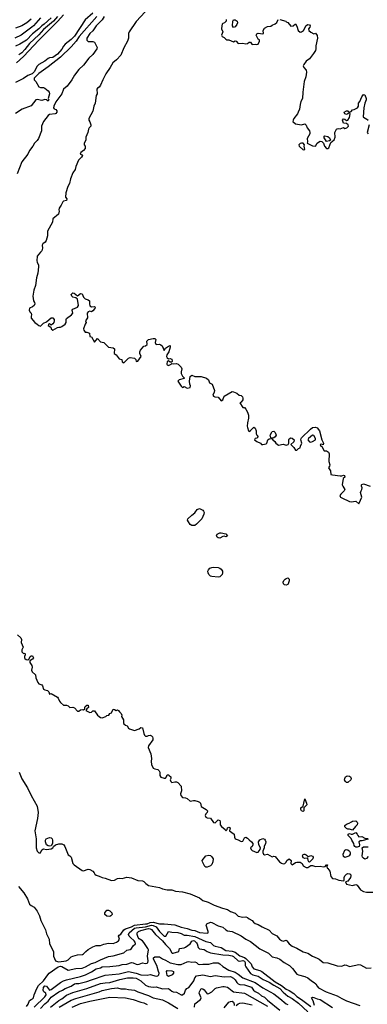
# Model space of a CAD drawing. Header units: metres. Extents: x -46681 to -43747, y -240911 to -237677.
# Tile 293 of 656: x -45190 to -45078, y -239735 to -239416. Entities that reach past the tile are written whole.
import ezdxf

# ---------------------------------------------------------------- set-up
doc = ezdxf.new("R2010")
doc.units = ezdxf.units.M
doc.layers.add('CONTOUR_INDEX', color=1, linetype='Continuous')
doc.layers.add('CONTOUR_INTER', color=3, linetype='Continuous')

msp = doc.modelspace()

# ---------------------------------------------------------------- linework, layer by layer
at = {"layer": 'CONTOUR_INDEX'}
for points, elevation in [([(-45176.1, -239414.45), (-45177.93, -239416.52), (-45184.1, -239422.66), (-45189.1, -239427.93), (-45191.35, -239430.02)], 70), ([(-45123.47, -239416.02), (-45123.47, -239416.52), (-45124, -239417.02), (-45124.6, -239417.29), (-45124.78, -239417.52), (-45124.89, -239418.02), (-45124.99, -239419.02), (-45124.58, -239420.02), (-45125.05, -239421.02), (-45124.79, -239421.52), (-45124.1, -239421.77), (-45123.6, -239422.38), (-45123.29, -239422.52), (-45122.6, -239422.54), (-45121.1, -239423.18), (-45120.6, -239422.93), (-45120.25, -239423.02), (-45119.6, -239423.71), (-45118.1, -239423.66), (-45117.1, -239423.81), (-45116.6, -239423.7), (-45116.1, -239423.3), (-45115.6, -239423.34), (-45115.25, -239424.02), (-45115.1, -239424.11), (-45114.1, -239423.94), (-45113.6, -239424.11), (-45113.1, -239423.95), (-45112.67, -239423.02), (-45112.73, -239422.52), (-45113.1, -239422.4), (-45113.85, -239421.02), (-45113.6, -239420.62), (-45113.1, -239420.43), (-45111.6, -239420.64), (-45111.44, -239420.52), (-45111.49, -239419.52), (-45111.1, -239418.84), (-45110.1, -239418.24), (-45109.1, -239418.18), (-45108.6, -239417.79), (-45107.6, -239417.34), (-45107.1, -239416.97), (-45106.66, -239416.02)], 65), ([(-45121.38, -239416.52), (-45121.1, -239416.08), (-45120.6, -239416.08), (-45119.92, -239416.52), (-45119.88, -239417.02), (-45120.1, -239417.63), (-45120.6, -239418.4), (-45121.1, -239418.55), (-45121.41, -239418.02), (-45121.38, -239416.52)], 65), ([(-45106.1, -239415.96), (-45104.2, -239416.52), (-45104.1, -239416.72), (-45103.6, -239417.01), (-45102.6, -239418.16), (-45101.84, -239418.02), (-45101.1, -239417.37), (-45100.6, -239418.18), (-45100.25, -239419.52), (-45099.6, -239420.1), (-45099.1, -239420.01), (-45098.49, -239419.52), (-45097.6, -239417.88), (-45097.1, -239417.6), (-45096.6, -239417.75), (-45096.34, -239418.02), (-45096.44, -239418.52), (-45096.83, -239419.02), (-45096.74, -239419.52), (-45096.1, -239420.06), (-45095.1, -239420.62), (-45094.6, -239420.37), (-45094.1, -239421.17), (-45093.92, -239422.02), (-45094.51, -239424.52), (-45094.46, -239425.52), (-45094.61, -239426.02), (-45095.24, -239427.02), (-45096.6, -239428.69), (-45097.67, -239429.52), (-45098.43, -239430.52), (-45098.55, -239431.02), (-45098.42, -239431.52), (-45097.6, -239432.4), (-45097.5, -239433.02), (-45097.73, -239434.52), (-45098.29, -239436.02), (-45098.68, -239439.52), (-45098.77, -239441.52), (-45099.35, -239442.52), (-45099.62, -239443.52), (-45099.74, -239445.02), (-45100.17, -239446.02), (-45100.41, -239446.52), (-45101.63, -239448.02), (-45101.85, -239448.52), (-45101.89, -239449.02), (-45101.1, -239449.74), (-45099.1, -239450.12), (-45098.1, -239449.79), (-45097.6, -239450.21), (-45097.27, -239451.02), (-45096.55, -239452.02), (-45096.39, -239452.52), (-45096.45, -239453.02), (-45097.25, -239454.52), (-45097.23, -239455.52), (-45097.35, -239456.02), (-45095.6, -239456.88), (-45094.6, -239456.94), (-45094.05, -239456.02), (-45093.6, -239455.64), (-45093.1, -239455.34), (-45092.6, -239455.43), (-45091.97, -239456.02), (-45091.65, -239457.02), (-45091.1, -239457.7), (-45090.6, -239457.75), (-45090.3, -239457.52), (-45089.6, -239455.82), (-45088.6, -239454.87), (-45088.25, -239454.02), (-45088.39, -239452.52), (-45087.79, -239451.52), (-45087.6, -239451.32), (-45087.1, -239451.22), (-45086.6, -239451.31), (-45085.6, -239450.94), (-45085.1, -239451.21), (-45084.51, -239451.02), (-45083.9, -239450.52), (-45084.06, -239450.02), (-45084.6, -239449.62), (-45085.6, -239449.48), (-45085.85, -239448.52), (-45085.6, -239448.13), (-45085.1, -239448.2), (-45084.6, -239448.62), (-45084.1, -239448.61), (-45083.6, -239447.7), (-45083.41, -239446.52), (-45083.6, -239446.05), (-45084.1, -239446.47), (-45084.6, -239446.68), (-45085.1, -239446.54), (-45085.38, -239446.02), (-45084.6, -239445.51), (-45084.1, -239445.56), (-45083.6, -239446), (-45083.1, -239445.8), (-45082.6, -239445.24), (-45082.1, -239445.11), (-45081.05, -239444.52), (-45080.68, -239444.02), (-45080.68, -239443.02), (-45080.29, -239442.52), (-45079.64, -239441.02), (-45079.1, -239440.28), (-45078.6, -239440.33), (-45078.18, -239441.52), (-45078.2, -239442.02), (-45078.63, -239443.02), (-45079.02, -239444.52), (-45079.18, -239447.52), (-45078.47, -239448.02), (-45078.1, -239448.13), (-45077.61, -239448.52)], 65), ([(-45077.24, -239450.02), (-45077.94, -239452.52), (-45077.6, -239452.93)], 65), ([(-45091.96, -239454.02), (-45091.6, -239453.59), (-45090.6, -239453.87), (-45090.1, -239454.28), (-45089.74, -239455.02), (-45090.1, -239455.24), (-45091.1, -239455.47), (-45091.96, -239454.02)], 65), ([(-45099.1, -239455.97), (-45099.6, -239456.09), (-45100.01, -239456.52), (-45099.89, -239457.02), (-45098.6, -239458.15), (-45098.1, -239458.02), (-45098.23, -239457.02), (-45098.12, -239456.52), (-45098.57, -239456.02), (-45099.1, -239455.97)], 65), ([(-45188.1, -239735.36), (-45187.54, -239734.52), (-45187.1, -239733.38), (-45186.6, -239733.02), (-45186.1, -239732.84), (-45185.81, -239732.52), (-45185.57, -239731.52), (-45184.73, -239729.52), (-45184.16, -239728.52), (-45182.54, -239727.02), (-45181.17, -239725.02), (-45180.7, -239724.52), (-45177.88, -239722.52), (-45177.1, -239722.26), (-45176.6, -239722.34), (-45174.6, -239723.53), (-45172.1, -239722.97), (-45170.1, -239722.92), (-45169.04, -239722.52), (-45167.1, -239721.36), (-45165.83, -239721.02), (-45164.1, -239720.16), (-45161.6, -239719.17), (-45160.1, -239718.92), (-45156.6, -239717.92), (-45155.6, -239717.04), (-45154.6, -239716.87), (-45154.1, -239716.49), (-45153.6, -239715.69), (-45152.86, -239715.02), (-45152.94, -239714.52), (-45153.22, -239714.02), (-45154.49, -239713.02), (-45154.88, -239712.52), (-45155.04, -239712.02), (-45154.87, -239711.52), (-45153.1, -239710.01), (-45152.6, -239709.82), (-45149.6, -239709.51), (-45147.6, -239709.01), (-45147.1, -239709.06), (-45146.19, -239709.52), (-45145.1, -239711.01), (-45143.6, -239712.51), (-45143.03, -239712.52), (-45142.1, -239711.02), (-45141.1, -239711.3), (-45139.1, -239711.37), (-45138.1, -239711.69), (-45137.1, -239712.2), (-45136.1, -239712.21), (-45133.6, -239712.65), (-45130.1, -239714.32), (-45128.6, -239714.62), (-45127.6, -239715.52), (-45127.1, -239715.77), (-45125.1, -239716.27), (-45123.6, -239717.14), (-45121.6, -239717.44), (-45120.6, -239717.76), (-45119.1, -239718.89), (-45117.6, -239719.43), (-45117.1, -239719.73), (-45115.37, -239721.52), (-45115.07, -239722.52), (-45114.6, -239723.12), (-45112.6, -239723.71), (-45112.01, -239724.02), (-45107.6, -239727.34), (-45105.6, -239728.54), (-45104.1, -239729.71), (-45103.1, -239730.18), (-45101.6, -239731.14), (-45100.6, -239732.09), (-45099.1, -239733), (-45096.1, -239735.28)], 70), ([(-45173.32, -239735.52), (-45170.6, -239734.34), (-45167.6, -239733.54), (-45161.1, -239732.26), (-45156.1, -239732.52), (-45153.58, -239733.02), (-45151.1, -239733.89), (-45150.1, -239734.12), (-45149.1, -239734.68)], 75), ([(-45124.1, -239735.71), (-45122.6, -239733.94), (-45122.1, -239733.64), (-45121.6, -239733.57), (-45121.1, -239733.91), (-45120.93, -239734.52), (-45120.94, -239735.02)], 75), ([(-45120.31, -239735.02), (-45119.6, -239734.47), (-45119.1, -239734.23), (-45118.1, -239734.14), (-45115.1, -239734.78)], 75), ([(-45094.93, -239735.02), (-45095.38, -239733.52), (-45095.87, -239732.52), (-45095.6, -239732.31), (-45095.1, -239732.37), (-45094.1, -239732.79), (-45093.08, -239733.02), (-45089.1, -239735.65)], 70)]:
    msp.add_lwpolyline(points, dxfattribs=dict(at, elevation=elevation))
at = {"layer": 'CONTOUR_INTER'}
for points, elevation in [([(-45183.6, -239415.43), (-45185.8, -239418.02), (-45186.38, -239418.52), (-45189.77, -239421.02), (-45191.85, -239422.02)], 73), ([(-45166.6, -239413.98), (-45169.1, -239416.08), (-45172.6, -239421.36), (-45173.6, -239422.42), (-45175.6, -239423.98), (-45176.1, -239424.58), (-45176.6, -239425.58), (-45178.1, -239427.23), (-45179.6, -239428.23), (-45180.6, -239428.43), (-45181.1, -239428.66), (-45182.1, -239429.52), (-45184.1, -239430.6), (-45184.6, -239431.14), (-45185.6, -239432.94), (-45186.25, -239433.52), (-45187.6, -239434.12), (-45189.1, -239435.08), (-45191.6, -239436.35)], 69), ([(-45165.29, -239415.02), (-45171.01, -239421.52), (-45172.05, -239423.02), (-45173.6, -239424.86), (-45177.1, -239428.16), (-45181.1, -239431.33), (-45184.1, -239433.44), (-45185.63, -239435.02), (-45185.61, -239435.52), (-45185.1, -239436.05), (-45184.1, -239437.75), (-45183.6, -239438.04), (-45182.6, -239438.01), (-45182.1, -239438.16), (-45181.07, -239439.02), (-45180.73, -239439.52), (-45180.67, -239440.02), (-45181.06, -239441.52), (-45180.9, -239442.02), (-45181.1, -239442.39), (-45181.6, -239441.95), (-45182.1, -239441.92), (-45183.1, -239442.16), (-45184.6, -239441.85), (-45185.1, -239441.96), (-45186.6, -239443.9), (-45189.5, -239445.02), (-45191.6, -239446.42)], 68), ([(-45180.1, -239415.45), (-45182.41, -239417.52), (-45183.17, -239418.02), (-45184.1, -239419.04), (-45186.1, -239420.59), (-45188.1, -239422.69), (-45190.24, -239424.02), (-45191.6, -239424.67)], 72), ([(-45186.6, -239415.88), (-45187.92, -239417.02), (-45189.6, -239418.07), (-45191.6, -239418.75)], 74), ([(-45163.01, -239415.02), (-45163.6, -239416.07), (-45165.6, -239418.02), (-45166.6, -239419.67), (-45167.6, -239420.52), (-45168.58, -239422.02), (-45168.6, -239422.69), (-45168.1, -239423.07), (-45166.6, -239423.15), (-45166.1, -239423.36), (-45165.2, -239425.02), (-45165.3, -239425.52), (-45166.6, -239427.26), (-45167.88, -239428.52), (-45169.6, -239430.76), (-45171.1, -239432.13), (-45172.56, -239434.02), (-45173.41, -239435.52), (-45174.97, -239437.52), (-45176.15, -239438.52), (-45176.7, -239440.02), (-45178.6, -239442.58), (-45179.24, -239444.02), (-45179.34, -239444.52), (-45179.1, -239444.9), (-45178.6, -239445.16), (-45178.29, -239445.52), (-45178.3, -239446.02), (-45178.6, -239446.42), (-45178.83, -239446.52), (-45180.6, -239446.73), (-45181.1, -239447.02), (-45182.55, -239449.02), (-45183.27, -239450.52), (-45183.23, -239452.02), (-45184.25, -239454.52), (-45184.6, -239455.11), (-45185.46, -239456.02), (-45186.02, -239457.02), (-45187.1, -239458.38), (-45187.67, -239459.52), (-45189.56, -239462.02), (-45191.1, -239465.94)], 67), ([(-45178, -239415.02), (-45179.35, -239416.52), (-45182.6, -239419.27), (-45184.1, -239420.91), (-45187.1, -239423.79), (-45188.6, -239425.72), (-45189.6, -239426.73), (-45190.6, -239427.38)], 71), ([(-45149.7, -239413.52), (-45152.6, -239416.67), (-45154.91, -239420.02), (-45155.13, -239420.52), (-45155.12, -239422.02), (-45155.39, -239423.02), (-45156.6, -239425.12), (-45157.55, -239427.52), (-45158.96, -239429.02), (-45160.18, -239430.02), (-45161.02, -239431.52), (-45162.42, -239433.52), (-45163.44, -239435.52), (-45164.1, -239437.28), (-45164.6, -239437.9), (-45165.1, -239438.21), (-45165.31, -239438.52), (-45165.37, -239439.02), (-45165.19, -239439.52), (-45165.18, -239440.02), (-45165.6, -239440.54), (-45165.83, -239443.02), (-45166.27, -239444.02), (-45166.6, -239445.61), (-45167.93, -239448.02), (-45167.95, -239448.52), (-45167.6, -239449.05), (-45167.23, -239450.02), (-45167.32, -239450.52), (-45167.81, -239451.02), (-45168.08, -239451.52), (-45168.28, -239452.52), (-45168.86, -239454.02), (-45168.93, -239455.02), (-45169.38, -239456.02), (-45169.45, -239456.52), (-45169.09, -239457.02), (-45169.1, -239457.75), (-45169.6, -239458.33), (-45170.51, -239459.02), (-45170.69, -239459.52), (-45170.1, -239459.8), (-45169.98, -239460.02), (-45170.26, -239460.52), (-45171.24, -239461.52), (-45172.14, -239463.52), (-45172.36, -239464.52), (-45173.1, -239465.64), (-45173.87, -239467.52), (-45174.18, -239469.02), (-45174.74, -239470.02), (-45175.36, -239472.02), (-45175.49, -239473.52), (-45175.08, -239474.02), (-45175.13, -239474.52), (-45176.1, -239474.81), (-45176.37, -239475.02), (-45176.84, -239476.02), (-45177.53, -239477.02), (-45177.61, -239477.52), (-45177.49, -239478.02), (-45177.78, -239479.02), (-45179.54, -239480.52), (-45179.72, -239481.52), (-45181.3, -239484.52), (-45181.33, -239486.02), (-45181.69, -239487.52), (-45182.05, -239488.02), (-45182.75, -239488.52), (-45183.04, -239489.02), (-45182.92, -239490.02), (-45183.1, -239490.88), (-45183.6, -239491.27), (-45184.67, -239492.52), (-45184.76, -239494.02), (-45184.67, -239494.52), (-45184.22, -239495.52), (-45184.16, -239496.02), (-45184.44, -239498.02), (-45184.89, -239499.52), (-45185.15, -239502.02), (-45185.7, -239503.52), (-45186.02, -239505.52), (-45185.78, -239507.02), (-45185.5, -239507.52), (-45185.41, -239508.02), (-45185.6, -239508.53), (-45186.1, -239508.97), (-45187.1, -239509.41), (-45187.23, -239510.02), (-45187.02, -239510.52), (-45186.54, -239511.02), (-45186.42, -239511.52), (-45186.62, -239512.02), (-45186.6, -239512.62), (-45185.35, -239514.02), (-45184.6, -239514.53), (-45184.1, -239515.04), (-45183.6, -239515.15), (-45182.6, -239514.25), (-45181.6, -239513.85), (-45180.8, -239513.02), (-45180.1, -239512.55), (-45179.6, -239512.54), (-45179.17, -239513.02), (-45179.08, -239513.52), (-45179.28, -239514.02), (-45179.6, -239514.47), (-45180.1, -239514.83), (-45180.6, -239514.47), (-45180.96, -239514.52), (-45181.09, -239515.02), (-45180.25, -239515.52), (-45180.07, -239516.02), (-45179.6, -239516.45), (-45178.1, -239515.65), (-45177.6, -239515.52), (-45177.1, -239515.57), (-45176.6, -239515.35), (-45175.62, -239514.52), (-45175.3, -239514.02), (-45175.26, -239513.02), (-45175.1, -239512.73), (-45173.55, -239511.52), (-45173.14, -239511.02), (-45173.31, -239510.02), (-45173.1, -239509.65), (-45171.57, -239509.02), (-45171.3, -239508.52), (-45171.63, -239506.52), (-45172.1, -239506.03), (-45173.1, -239505.81), (-45173.42, -239505.52), (-45173.6, -239504.91), (-45173.1, -239504.43), (-45172.68, -239504.52), (-45171.6, -239505.4), (-45170.6, -239504.59), (-45170.1, -239504.76), (-45169.6, -239505.82), (-45169.1, -239506.35), (-45168.1, -239506.63), (-45167.67, -239507.02), (-45167.75, -239508.02), (-45167.6, -239508.66), (-45167.1, -239508.91), (-45166.1, -239508.83), (-45165.92, -239509.02), (-45165.96, -239509.52), (-45166.6, -239510.2), (-45167.1, -239510.56), (-45167.6, -239510.37), (-45168.1, -239510.55), (-45168.46, -239511.02), (-45168.37, -239512.52), (-45168.96, -239513.52), (-45168.8, -239514.02), (-45169.1, -239514.53), (-45169.62, -239516.02), (-45169.57, -239516.52), (-45169.1, -239517.17), (-45168.6, -239517.12), (-45167.73, -239517.52), (-45167.62, -239518.52), (-45167.1, -239518.66), (-45166.1, -239520.42), (-45165.1, -239519.15), (-45164.1, -239520.23), (-45163.1, -239520.49), (-45161.6, -239521.99), (-45160.1, -239522.17), (-45159.62, -239522.52), (-45159.7, -239524.02), (-45159.1, -239524.47), (-45158.1, -239525.81), (-45157.27, -239526.02), (-45157.1, -239526.76), (-45156.6, -239527.06), (-45155.1, -239525.56), (-45154.6, -239525.34), (-45153.19, -239525.52), (-45152.75, -239526.02), (-45152.6, -239526.59), (-45152.1, -239526.55), (-45151.03, -239525.02), (-45151.46, -239524.02), (-45151.41, -239523.52), (-45151.19, -239523.02), (-45150.1, -239521.68), (-45149.55, -239521.52), (-45149.1, -239521.15), (-45149.02, -239521.02), (-45149.19, -239520.02), (-45148.6, -239519.48), (-45147.1, -239519.17), (-45146.6, -239519.19), (-45146.29, -239519.52), (-45146.45, -239520.52), (-45146.23, -239521.02), (-45146.1, -239521.17), (-45145.1, -239521.01), (-45144.6, -239521.2), (-45144.23, -239521.52), (-45143.6, -239523.03), (-45143.1, -239522.33), (-45142.1, -239521.68), (-45141.6, -239521.51), (-45141.61, -239522.02), (-45142.05, -239523.52), (-45142.66, -239524.52), (-45142.82, -239525.02), (-45142.6, -239525.45), (-45142.1, -239525.78), (-45141.6, -239525.71), (-45141.1, -239525.89), (-45140.94, -239526.52), (-45141.1, -239526.9), (-45141.6, -239526.9), (-45142.1, -239526.46), (-45142.6, -239526.61), (-45142.66, -239527.52), (-45142.6, -239527.67), (-45142.1, -239527.93), (-45141.32, -239527.52), (-45141.1, -239527.27), (-45140.6, -239527.4), (-45139.6, -239527.27), (-45139.07, -239527.52), (-45138.09, -239528.52), (-45137.83, -239529.02), (-45138.09, -239530.02), (-45138.06, -239530.52), (-45137.6, -239531.35), (-45137.03, -239532.02), (-45137.1, -239532.17), (-45138.75, -239532.52), (-45139.08, -239533.02), (-45138.1, -239534.63), (-45137.6, -239535.02), (-45137.1, -239534.75), (-45136.1, -239535.29), (-45135.18, -239535.02), (-45135.01, -239534.52), (-45135.29, -239534.02), (-45135.41, -239533.02), (-45135.16, -239531.52), (-45134.6, -239531.03), (-45133.6, -239531.49), (-45131.6, -239531.49), (-45129.89, -239532.02), (-45129.23, -239532.52), (-45128.87, -239533.52), (-45128.08, -239534.02), (-45127.27, -239536.02), (-45127.37, -239536.52), (-45127.86, -239537.52), (-45127.6, -239537.86), (-45127.2, -239538.02), (-45126.1, -239538.16), (-45125.1, -239539.33), (-45124.57, -239539.02), (-45124.1, -239537.82), (-45121.6, -239536.34), (-45121.1, -239536.4), (-45120.1, -239536.91), (-45119.32, -239537.52), (-45118.6, -239537.63), (-45118.21, -239538.02), (-45118.08, -239538.52), (-45118.16, -239539.02), (-45118.6, -239539.74), (-45119.07, -239540.02), (-45118.1, -239541.52), (-45117.6, -239541.54), (-45117.1, -239542.03), (-45116.58, -239543.02), (-45116.26, -239544.02), (-45116.23, -239545.02), (-45116.62, -239546.52), (-45116.66, -239547.52), (-45116.65, -239548.02), (-45116.28, -239549.02), (-45116.1, -239549.3), (-45115.6, -239548.99), (-45114.6, -239547.93), (-45114.1, -239548.22), (-45113.84, -239549.02), (-45113.82, -239550.02), (-45113.6, -239550.52), (-45113.15, -239551.02), (-45113.6, -239551.42), (-45114.13, -239551.52), (-45114.29, -239552.02), (-45113.6, -239552.52), (-45112.44, -239553.02), (-45112.1, -239553.45), (-45111.6, -239553.49), (-45110.6, -239553.3), (-45110.33, -239553.02), (-45110.04, -239552.02), (-45109.6, -239551.69), (-45109.1, -239551.58), (-45108.6, -239551.69), (-45108.42, -239552.02), (-45107.76, -239552.52), (-45107.46, -239553.02), (-45106.6, -239553.65), (-45105.1, -239553.41), (-45104.1, -239553.74), (-45103.49, -239553.52), (-45103.27, -239553.02), (-45103.28, -239552.02), (-45103.1, -239551.66), (-45102.6, -239551.38), (-45102.1, -239551.49), (-45101.51, -239552.02), (-45101.6, -239552.64), (-45102.58, -239553.52), (-45101.6, -239554.41), (-45101.1, -239555.32), (-45100.6, -239555.27), (-45100.1, -239554.76), (-45099.52, -239554.52), (-45099.5, -239554.02), (-45099.05, -239553.02), (-45099.34, -239552.02), (-45099.28, -239551.52), (-45099.1, -239551.3), (-45096.24, -239548.52), (-45095.54, -239548.02), (-45094.6, -239547.84), (-45094.1, -239548.06), (-45093.34, -239549.02), (-45092.6, -239552.03), (-45092.03, -239553.02), (-45092.1, -239553.55), (-45092.6, -239553.33), (-45093.05, -239553.52), (-45092.85, -239554.02), (-45092.6, -239554.17), (-45091.75, -239555.52), (-45091.1, -239555.58), (-45090.38, -239556.02), (-45090.24, -239556.52), (-45090.28, -239559.02), (-45090.01, -239560.02), (-45090.08, -239560.52), (-45090.35, -239561.02), (-45089.71, -239562.02), (-45089.6, -239563.18), (-45089.1, -239563.33), (-45086.6, -239563.6), (-45086.1, -239563.62), (-45085.6, -239563.45), (-45085.25, -239563.52), (-45085.16, -239564.02), (-45085.69, -239564.52), (-45085.93, -239566.52), (-45085.79, -239567.02), (-45085.1, -239568.02), (-45085.35, -239568.52), (-45086.41, -239569.52), (-45086.7, -239570.02), (-45086.6, -239570.31), (-45086.5, -239570.52), (-45086.1, -239570.77), (-45083.6, -239571.91), (-45083.1, -239572.06), (-45081.6, -239571.82), (-45080.6, -239572.65), (-45080.48, -239572.52), (-45079.62, -239570.52), (-45080, -239569.02), (-45079.89, -239568.52), (-45079.58, -239568.02), (-45079.55, -239567.52), (-45079.73, -239567.02), (-45079.68, -239566.52), (-45079.6, -239566.38), (-45079.1, -239566.25), (-45076.94, -239567.02)], 66), ([(-45108.76, -239549.52), (-45108.6, -239549.32), (-45108.1, -239549.22), (-45107.6, -239549.65), (-45107.37, -239550.52), (-45107.66, -239551.02), (-45108.1, -239551.33), (-45108.6, -239551.48), (-45109.1, -239551.33), (-45109.24, -239550.52), (-45108.76, -239549.52)], 66), ([(-45095.6, -239550.44), (-45096.92, -239551.52), (-45097.13, -239552.02), (-45096.6, -239552.62), (-45096.1, -239552.71), (-45095.6, -239552.56), (-45094.6, -239552.02), (-45094.61, -239551.52), (-45095.1, -239550.58), (-45095.6, -239550.44)], 66), ([(-45132.9, -239574.52), (-45132.1, -239574.24), (-45131.1, -239574.69), (-45130.79, -239575.02), (-45130.63, -239575.52), (-45130.72, -239576.02), (-45131.42, -239577.52), (-45133.1, -239579.31), (-45133.6, -239579.66), (-45134.1, -239579.74), (-45134.6, -239579.66), (-45135.1, -239579.32), (-45135.69, -239578.52), (-45135.99, -239578.02), (-45135.9, -239577.52), (-45134.6, -239576.32), (-45133.6, -239575.62), (-45132.9, -239574.52)], 67), ([(-45126.46, -239582.52), (-45125.6, -239582.09), (-45125.1, -239582.04), (-45123.6, -239582.43), (-45123.07, -239583.02), (-45123.6, -239583.34), (-45124.1, -239583.19), (-45124.6, -239583.25), (-45125.6, -239583.77), (-45126.1, -239583.73), (-45126.37, -239583.52), (-45126.64, -239583.02), (-45126.46, -239582.52)], 67), ([(-45128.76, -239593.52), (-45128.1, -239593.24), (-45127.6, -239593.21), (-45126.1, -239593.3), (-45125.6, -239593.49), (-45125.1, -239593.86), (-45124.69, -239594.52), (-45124.64, -239595.02), (-45124.81, -239595.52), (-45125.6, -239596.31), (-45126.1, -239596.44), (-45128.1, -239596.21), (-45128.6, -239596.03), (-45129.11, -239595.52), (-45129.35, -239595.02), (-45129.39, -239594.52), (-45129.24, -239594.02), (-45128.76, -239593.52)], 67), ([(-45104.38, -239597.02), (-45104.1, -239596.8), (-45103.6, -239596.67), (-45103.09, -239597.02), (-45103.1, -239597.6), (-45103.41, -239598.52), (-45103.6, -239598.75), (-45104.1, -239598.95), (-45104.6, -239598.9), (-45105.01, -239598.52), (-45105.05, -239598.02), (-45104.84, -239597.52), (-45104.38, -239597.02)], 67), ([(-45191.02, -239615.02), (-45189.89, -239616.02), (-45189.69, -239616.52), (-45189.8, -239617.52), (-45189.12, -239619.02), (-45189.6, -239619.89), (-45189.61, -239620.52), (-45189.1, -239621.09), (-45188.6, -239621.03), (-45188.47, -239621.52), (-45188.69, -239622.02), (-45188.69, -239622.52), (-45188.6, -239622.74), (-45188.17, -239623.02), (-45187.6, -239623.12), (-45187.33, -239623.02), (-45186.86, -239622.02), (-45186.6, -239621.81), (-45186.1, -239621.86), (-45185.98, -239622.02), (-45185.86, -239622.52), (-45186.1, -239622.99), (-45187.05, -239623.52), (-45187.01, -239624.02), (-45186.32, -239625.02), (-45186.26, -239625.52), (-45186.5, -239626.52), (-45186.21, -239627.02), (-45185.18, -239628.02), (-45185.02, -239629.02), (-45184.41, -239630.52), (-45184.1, -239630.95), (-45183.1, -239631.28), (-45182.91, -239631.52), (-45182.6, -239632.65), (-45182.1, -239632.91), (-45181.24, -239633.02), (-45180.86, -239633.52), (-45180.6, -239634.21), (-45180.1, -239634.03), (-45178.1, -239635.27), (-45177.79, -239635.52), (-45177.39, -239636.52), (-45177.1, -239636.94), (-45176.1, -239637.77), (-45175.1, -239637.79), (-45174.65, -239638.02), (-45174.1, -239638.55), (-45173.1, -239638.44), (-45172.6, -239638.68), (-45171.6, -239639.81), (-45171.1, -239639.74), (-45170.6, -239639.31), (-45170.1, -239639.2), (-45169.6, -239639.34), (-45169.24, -239639.02), (-45169.26, -239638.52), (-45169.1, -239638.27), (-45168.6, -239637.83), (-45168.1, -239637.81), (-45168, -239638.52), (-45168.57, -239639.02), (-45168.87, -239639.52), (-45167.6, -239640.18), (-45167.1, -239640.13), (-45166.6, -239639.65), (-45166.1, -239639.62), (-45165.1, -239641.01), (-45164.6, -239641.51), (-45164.1, -239641.79), (-45163.6, -239641.89), (-45162.37, -239641.52), (-45162.1, -239641.17), (-45161.46, -239641.02), (-45161.1, -239640.52), (-45160.6, -239640.28), (-45160.1, -239639.14), (-45159.6, -239639.18), (-45159.1, -239639.52), (-45158.6, -239639.37), (-45158.29, -239639.52), (-45158.04, -239640.02), (-45157.51, -239640.52), (-45157.27, -239641.02), (-45157.3, -239641.52), (-45156.73, -239642.52), (-45156.73, -239643.52), (-45156.6, -239643.88), (-45156.1, -239644.34), (-45155.52, -239644.52), (-45155.1, -239645.27), (-45154.81, -239645.52), (-45153.1, -239645.98), (-45151.67, -239645.52), (-45151.1, -239645.07), (-45150.6, -239645.11), (-45150.17, -239647.02), (-45149.96, -239647.52), (-45149.6, -239647.81), (-45149.1, -239647.83), (-45148.6, -239647.58), (-45148.1, -239647.52), (-45147.6, -239647.75), (-45147.36, -239648.02), (-45147.21, -239648.52), (-45147.26, -239649.02), (-45148.6, -239651), (-45148.7, -239651.52), (-45147.85, -239653.52), (-45147.68, -239655.02), (-45147.81, -239656.02), (-45147.61, -239657.02), (-45147.1, -239658.17), (-45146.6, -239658.45), (-45145.6, -239658.58), (-45145.16, -239659.02), (-45144.98, -239659.52), (-45144.94, -239660.52), (-45144.6, -239661.16), (-45143.6, -239661.46), (-45143.1, -239661.43), (-45142.78, -239661.02), (-45142.6, -239660.32), (-45142.1, -239660.37), (-45141.9, -239660.52), (-45141.45, -239661.02), (-45141.44, -239661.52), (-45141.62, -239662.02), (-45141.43, -239662.52), (-45141.1, -239662.89), (-45140.1, -239662.61), (-45139.6, -239662.62), (-45139.1, -239662.87), (-45138.02, -239664.02), (-45137.97, -239665.52), (-45138.22, -239666.52), (-45138.19, -239667.02), (-45137.6, -239667.69), (-45136.6, -239667.83), (-45136.1, -239668.05), (-45135.1, -239668.84), (-45134.1, -239668.61), (-45133.6, -239668.63), (-45132.6, -239668.95), (-45132.1, -239669.24), (-45131.8, -239669.52), (-45131.6, -239670.61), (-45129.97, -239671.52), (-45129.59, -239672.02), (-45129.63, -239672.52), (-45130.1, -239673.02), (-45130.31, -239673.52), (-45130.03, -239674.02), (-45129.6, -239674.26), (-45128.6, -239674.34), (-45127.6, -239675.73), (-45127.1, -239675.91), (-45126.1, -239674.96), (-45125.6, -239675.17), (-45125.45, -239675.52), (-45125.43, -239676.52), (-45125.03, -239677.02), (-45123.81, -239678.02), (-45123.6, -239678.5), (-45123.16, -239678.02), (-45123.09, -239677.52), (-45122.6, -239677.31), (-45122.22, -239677.52), (-45122.44, -239678.52), (-45120.93, -239679.52), (-45120.82, -239680.52), (-45120.6, -239681.07), (-45119.6, -239681.39), (-45118.6, -239681.9), (-45118.1, -239681.82), (-45117.6, -239680.75), (-45117.1, -239680.53), (-45116.6, -239680.8), (-45116.1, -239681.44), (-45115.27, -239682.02), (-45114.84, -239682.52), (-45114.84, -239683.02), (-45115.1, -239683.52), (-45115.61, -239684.02), (-45115.39, -239684.52), (-45115.1, -239684.8), (-45113.6, -239685.53), (-45113.1, -239685.41), (-45112.5, -239684.52), (-45112.36, -239684.02), (-45112.94, -239683.02), (-45113.03, -239682.02), (-45112.6, -239681.36), (-45111.6, -239680.92), (-45111.1, -239681.19), (-45110.84, -239681.52), (-45110.72, -239682.02), (-45110.79, -239682.52), (-45111.23, -239683.52), (-45111.26, -239684.02), (-45111.66, -239685.02), (-45111.66, -239685.52), (-45111.43, -239686.02), (-45111.1, -239686.22), (-45110.1, -239686.03), (-45108.6, -239686.85), (-45108.1, -239686.7), (-45107.6, -239686.8), (-45106.3, -239688.52), (-45105.6, -239688.98), (-45105.1, -239689.1), (-45104.51, -239689.02), (-45104.1, -239688.64), (-45103.84, -239688.02), (-45103.1, -239687.55), (-45102.5, -239688.02), (-45102.55, -239689.02), (-45102.1, -239689.46), (-45101.1, -239688.77), (-45100.6, -239688.6), (-45099.6, -239688.59), (-45098.9, -239689.02), (-45098.6, -239689.83), (-45097.6, -239690.38), (-45097.1, -239690.33), (-45096.1, -239689.68), (-45095.6, -239689.69), (-45094.6, -239690.04), (-45093.1, -239689.87), (-45092.1, -239690.1), (-45091.51, -239690.02), (-45091.1, -239689.47), (-45090.69, -239689.52), (-45090.9, -239690.02), (-45090.84, -239690.52), (-45090.6, -239690.68), (-45090.01, -239691.52), (-45089.6, -239693.27), (-45089.1, -239693.89), (-45088.1, -239693.99), (-45087.1, -239694.39), (-45085.6, -239694.65), (-45085.37, -239694.52), (-45085.35, -239693.52), (-45085.08, -239693.02), (-45084.6, -239692.54), (-45084.1, -239692.29), (-45083.6, -239692.34), (-45083.32, -239692.52), (-45083.13, -239693.02), (-45083.27, -239693.52), (-45084.1, -239694.77), (-45084.94, -239695.02), (-45084.6, -239695.71), (-45082.6, -239696.15), (-45081.6, -239695.89), (-45081.1, -239696.01), (-45080.1, -239697.59), (-45079.1, -239698.1), (-45078.1, -239698.37), (-45076.1, -239698.28)], 67), ([(-45190.47, -239659.52), (-45189.6, -239661.7), (-45187.76, -239664.52), (-45186.6, -239667), (-45184.6, -239670.51), (-45184.3, -239672.52), (-45184.55, -239674.52), (-45185.38, -239678.52), (-45184.92, -239681.02), (-45184.94, -239684.02), (-45184.6, -239685.02), (-45184.1, -239685.63), (-45183.6, -239685.59), (-45183.1, -239684.6), (-45182.6, -239684.32), (-45181.6, -239684.54), (-45180.1, -239684.35), (-45179.6, -239683.95), (-45179.35, -239683.52), (-45178.67, -239683.02), (-45177.6, -239682.66), (-45176.6, -239682.66), (-45176.02, -239683.02), (-45175.67, -239683.52), (-45174.6, -239686.21), (-45174.1, -239686.52), (-45173.64, -239687.02), (-45173.08, -239689.02), (-45172.69, -239689.52), (-45170.1, -239691.35), (-45169.6, -239691.43), (-45168.1, -239690.9), (-45167.6, -239690.99), (-45166.62, -239691.52), (-45166.19, -239692.02), (-45165.97, -239692.52), (-45165.6, -239692.85), (-45164.6, -239693.09), (-45163.6, -239693.6), (-45162.6, -239693.76), (-45160.6, -239694.51), (-45159.6, -239694.47), (-45158.6, -239693.88), (-45158.1, -239693.8), (-45157.1, -239693.93), (-45155.6, -239693.49), (-45154.1, -239693.7), (-45152.1, -239694.51), (-45150.6, -239694.61), (-45150.1, -239694.84), (-45149.5, -239695.52), (-45148.6, -239696.15), (-45145.1, -239696.8), (-45144.1, -239697.22), (-45142.6, -239697.58), (-45141.1, -239697.59), (-45139.93, -239698.02), (-45137.6, -239698.2), (-45135.1, -239698.82), (-45132.1, -239700.17), (-45131, -239701.02), (-45129.29, -239701.52), (-45127.37, -239702.52), (-45124.73, -239703.52), (-45123.1, -239703.91), (-45122.1, -239704.57), (-45120.6, -239705.16), (-45119.6, -239706.04), (-45118.1, -239706.37), (-45117.1, -239706.25), (-45116.6, -239706.47), (-45116.1, -239706.99), (-45115.1, -239707.44), (-45114.65, -239708.02), (-45114.1, -239708.41), (-45113.1, -239708.74), (-45111.91, -239709.52), (-45109.6, -239710.59), (-45108.6, -239711.67), (-45107.1, -239712.45), (-45106.3, -239713.52), (-45105.6, -239713.97), (-45105.1, -239714.13), (-45104.1, -239713.88), (-45103.83, -239714.02), (-45103.12, -239715.02), (-45102.1, -239715.75), (-45100.6, -239716.46), (-45098.6, -239717.64), (-45097.1, -239718.05), (-45095.6, -239718.99), (-45094.1, -239719.62), (-45093.41, -239720.02), (-45092.1, -239721.11), (-45090.6, -239721.23), (-45087.6, -239722.2), (-45086.1, -239722.3), (-45085.1, -239721.83), (-45084.6, -239721.89), (-45083.6, -239722.33), (-45080.6, -239721.73), (-45080.1, -239721.83), (-45078.1, -239722.88), (-45076.6, -239722.75)], 68), ([(-45084.89, -239661.02), (-45084.6, -239660.78), (-45084.1, -239660.67), (-45083.6, -239660.8), (-45083.32, -239661.02), (-45083.09, -239661.52), (-45083.22, -239662.02), (-45084.1, -239662.79), (-45084.6, -239662.84), (-45084.94, -239662.52), (-45085.19, -239662.02), (-45085.17, -239661.52), (-45084.89, -239661.02)], 67), ([(-45098.2, -239668.52), (-45098.1, -239668.13), (-45097.48, -239669.52), (-45097.44, -239670.02), (-45098.41, -239671.02), (-45098.33, -239672.02), (-45098.6, -239672.24), (-45099.1, -239672), (-45099.3, -239671.52), (-45099.3, -239671.02), (-45098.6, -239670.45), (-45098.2, -239668.52)], 67), ([(-45082.99, -239675.52), (-45082.6, -239675.32), (-45081.6, -239675.29), (-45081.1, -239675.64), (-45080.97, -239676.02), (-45081.08, -239676.52), (-45081.66, -239677.02), (-45082.6, -239678.21), (-45083.6, -239677.93), (-45084.1, -239677.96), (-45084.6, -239677.73), (-45085.1, -239677.14), (-45085.1, -239676.78), (-45084.6, -239676.29), (-45083.69, -239676.02), (-45082.99, -239675.52)], 67), ([(-45181.71, -239681.02), (-45180.6, -239680.64), (-45180.1, -239680.72), (-45179.78, -239681.02), (-45179.63, -239681.52), (-45179.63, -239682.52), (-45180.1, -239683.29), (-45180.6, -239683.47), (-45181.1, -239683.37), (-45181.6, -239682.97), (-45181.93, -239682.02), (-45181.92, -239681.52), (-45181.71, -239681.02)], 68), ([(-45077.6, -239681.16), (-45079.6, -239681.75), (-45080.1, -239681.66), (-45080.55, -239682.02), (-45080.38, -239683.02), (-45080.43, -239683.52), (-45081.1, -239683.79), (-45081.6, -239683.73), (-45081.92, -239683.52), (-45082.1, -239683.2), (-45082.18, -239682.52), (-45082.87, -239681.52), (-45083.1, -239680.96), (-45084.06, -239680.02), (-45084.03, -239679.52), (-45083.6, -239679.36), (-45083.1, -239679.55), (-45082.6, -239679.57), (-45081.6, -239679.06), (-45081.14, -239679.52), (-45080.95, -239680.02), (-45080.6, -239680.4), (-45079.6, -239680.31), (-45078.6, -239680.89), (-45077.6, -239680.92)], 67), ([(-45077.6, -239686.75), (-45078.1, -239687.44), (-45078.6, -239687.61), (-45079.1, -239687.37), (-45079.37, -239687.02), (-45079.48, -239686.52), (-45079.27, -239685.02), (-45079.47, -239684.02), (-45079.1, -239683.7), (-45077.6, -239683.62)], 67), ([(-45130.07, -239686.52), (-45129.1, -239686.31), (-45128.6, -239686.44), (-45128.1, -239686.86), (-45127.71, -239687.52), (-45127.76, -239688.52), (-45128.1, -239689.33), (-45128.6, -239689.82), (-45129.6, -239690.24), (-45130.1, -239690.21), (-45130.37, -239690.02), (-45131.18, -239688.52), (-45131.25, -239688.02), (-45130.07, -239686.52)], 68), ([(-45098.3, -239686.02), (-45098.1, -239685.97), (-45097.6, -239686.23), (-45097.2, -239686.52), (-45097.1, -239686.84), (-45096.1, -239686.49), (-45095.6, -239686.66), (-45095.37, -239687.02), (-45095.47, -239687.52), (-45096.6, -239688.61), (-45096.75, -239688.52), (-45096.97, -239688.02), (-45097.1, -239687.35), (-45098.1, -239687.43), (-45098.6, -239687.19), (-45098.79, -239686.52), (-45098.6, -239686.16), (-45098.3, -239686.02)], 67), ([(-45084.67, -239684.52), (-45084.1, -239684.58), (-45083.62, -239685.02), (-45083.4, -239685.52), (-45083.41, -239686.02), (-45083.76, -239686.52), (-45084.1, -239686.75), (-45085.1, -239687.15), (-45085.6, -239686.75), (-45085.66, -239686.02), (-45085.1, -239684.78), (-45084.67, -239684.52)], 67), ([(-45190.68, -239696.52), (-45188.98, -239698.52), (-45187.77, -239700.52), (-45187.1, -239702.2), (-45186.6, -239702.67), (-45185.6, -239703.2), (-45184.6, -239704.42), (-45183.86, -239706.02), (-45183.44, -239707.52), (-45181.91, -239710.52), (-45181.6, -239711.83), (-45180.75, -239713.52), (-45180.59, -239715.02), (-45179.36, -239717.52), (-45179.4, -239719.02), (-45178.73, -239720.52), (-45178.1, -239720.78), (-45177.6, -239720.81), (-45175.3, -239720.52), (-45174.6, -239720.21), (-45173.6, -239719.26), (-45173.1, -239719), (-45171.6, -239718.54), (-45170.01, -239718.52), (-45169.6, -239718.29), (-45168.94, -239717.52), (-45168.1, -239716.82), (-45166.6, -239715.97), (-45165.6, -239715.56), (-45164.1, -239715.57), (-45163.1, -239715.18), (-45161.6, -239714.81), (-45160.1, -239714.89), (-45158.95, -239714.52), (-45158.28, -239714.02), (-45158.04, -239713.52), (-45158.27, -239712.52), (-45158.1, -239712.24), (-45157.6, -239711.89), (-45156.63, -239710.52), (-45156.1, -239710.2), (-45154.16, -239709.52), (-45153.1, -239708.98), (-45149.6, -239708.6), (-45149.08, -239708.52), (-45148.1, -239708.11), (-45147.1, -239708.04), (-45145.1, -239708.56), (-45143.6, -239708.57), (-45140.1, -239708.92), (-45138.1, -239709.67), (-45136.1, -239710.09), (-45134.6, -239710.6), (-45133.6, -239710.69), (-45132.1, -239711.32), (-45129.6, -239711.63), (-45129.37, -239711.52), (-45129.36, -239711.02), (-45129.94, -239709.02), (-45129.76, -239708.52), (-45128.56, -239708.02), (-45128.1, -239708.11), (-45126.1, -239709.22), (-45124.6, -239709.65), (-45123.6, -239710.52), (-45123.1, -239710.8), (-45121.6, -239711.02), (-45118.6, -239712.43), (-45117.19, -239713.52), (-45115.6, -239714.27), (-45112.6, -239716.62), (-45109.79, -239718.02), (-45108.6, -239719.21), (-45107.1, -239719.56), (-45106.1, -239719.99), (-45104.73, -239721.02), (-45103, -239722.02), (-45102, -239723.02), (-45100.6, -239724.8), (-45100.1, -239725.1), (-45098.1, -239725.62), (-45097.12, -239726.02), (-45095.87, -239727.02), (-45095.02, -239727.52), (-45094.45, -239728.02), (-45094.1, -239728.78), (-45093.6, -239729.32), (-45091.18, -239730.52), (-45087.6, -239731.83), (-45086.1, -239732.77), (-45084.6, -239733.52), (-45080.27, -239735.02)], 69), ([(-45162.44, -239704.52), (-45162.1, -239704.19), (-45161.6, -239704.12), (-45161.1, -239704.36), (-45160.47, -239705.02), (-45160.33, -239705.52), (-45160.8, -239706.02), (-45161.1, -239706.14), (-45162.1, -239706.07), (-45162.74, -239705.52), (-45162.75, -239705.02), (-45162.44, -239704.52)], 69), ([(-45185.62, -239735.52), (-45182.1, -239732.18), (-45181.73, -239731.52), (-45181.81, -239731.02), (-45182.48, -239730.52), (-45182.74, -239730.02), (-45182.6, -239729.2), (-45182.1, -239728.66), (-45181.6, -239728.71), (-45180.6, -239729.97), (-45180.1, -239729.8), (-45177.1, -239727.58), (-45176.1, -239727.02), (-45175.1, -239726.66), (-45170.6, -239725.56), (-45169.03, -239725.02), (-45167.1, -239724.09), (-45165.6, -239723.17), (-45164.1, -239722.78), (-45163.6, -239722.47), (-45161.1, -239722.36), (-45158.1, -239722.05), (-45157.1, -239721.72), (-45155.6, -239721.6), (-45154.1, -239721.09), (-45153.6, -239721.14), (-45152.6, -239721.63), (-45152.1, -239721.73), (-45151.6, -239721.64), (-45150.6, -239721.17), (-45149.6, -239721.38), (-45149.1, -239721.29), (-45148.87, -239721.02), (-45148.75, -239720.52), (-45148.89, -239719.02), (-45148.67, -239717.02), (-45148.81, -239716.52), (-45150.1, -239714.57), (-45150.6, -239714.09), (-45151.6, -239713.45), (-45151.92, -239713.02), (-45152.3, -239712.02), (-45152.28, -239711.52), (-45152.1, -239711.25), (-45151.88, -239711.02), (-45151.1, -239710.71), (-45148.6, -239710.08), (-45148.1, -239710.14), (-45147.6, -239710.4), (-45146.31, -239712.02), (-45144.1, -239714.02), (-45143.1, -239715.3), (-45141.86, -239716.52), (-45141.1, -239717.98), (-45140.93, -239718.02), (-45140.6, -239718.08), (-45138.85, -239717.52), (-45138.57, -239716.52), (-45137.1, -239716.34), (-45136.6, -239716.11), (-45135.17, -239715.02), (-45134.6, -239714.15), (-45134.1, -239713.93), (-45133.76, -239714.02), (-45133.1, -239714.66), (-45132.89, -239715.02), (-45132.6, -239716.18), (-45132.1, -239716.64), (-45130.6, -239716.82), (-45129.6, -239717.53), (-45128.6, -239717.97), (-45124.6, -239718.62), (-45122.6, -239718.67), (-45121.6, -239718.87), (-45121.1, -239719.16), (-45119.6, -239720.54), (-45119.1, -239720.65), (-45118.1, -239720.43), (-45117.6, -239720.65), (-45117.39, -239721.02), (-45117.36, -239722.02), (-45117.19, -239722.52), (-45115.6, -239724.62), (-45114.9, -239725.02), (-45113.1, -239725.52), (-45111.58, -239726.52), (-45109.6, -239727.39), (-45108.1, -239728.45), (-45106.1, -239729.52), (-45105.1, -239730.69), (-45103.6, -239731.91), (-45102.1, -239732.67), (-45100.1, -239734.28), (-45097.1, -239737.02)], 71), ([(-45183.6, -239736), (-45182.1, -239734.44), (-45181.1, -239733.62), (-45180.1, -239732.32), (-45177.6, -239730.52), (-45176.46, -239730.02), (-45175.6, -239729.46), (-45173.6, -239728.72), (-45172.54, -239728.02), (-45172.1, -239727.88), (-45171.1, -239727.9), (-45168.6, -239727.26), (-45167.1, -239726.64), (-45162.6, -239725.22), (-45158.1, -239724.71), (-45155.1, -239723.97), (-45152.6, -239724.54), (-45151.1, -239725.1), (-45149.1, -239725.22), (-45148.1, -239724.94), (-45146.1, -239725.48), (-45145.6, -239725.39), (-45145.31, -239725.02), (-45145.21, -239724.52), (-45145.35, -239724.02), (-45145.92, -239722.02), (-45147.03, -239720.02), (-45147.04, -239719.52), (-45146.6, -239719.19), (-45145.1, -239719.25), (-45144.1, -239719.91), (-45143.1, -239720.33), (-45141.6, -239721.22), (-45139.1, -239721.76), (-45138.1, -239721.74), (-45136.1, -239720.85), (-45135.6, -239720.74), (-45134.6, -239720.97), (-45133.6, -239720.9), (-45133.1, -239721.12), (-45132.6, -239721.56), (-45132.1, -239721.72), (-45131.1, -239721.56), (-45129.1, -239721.58), (-45127.6, -239721.19), (-45126.1, -239721.16), (-45125.6, -239721.46), (-45124.6, -239722.38), (-45122.59, -239723.52), (-45120.6, -239724.21), (-45119.6, -239724.83), (-45118.1, -239726), (-45114.1, -239727.55), (-45111.6, -239729.31), (-45108.1, -239731.26), (-45106.1, -239732.73), (-45104.1, -239734.46), (-45103.6, -239734.7)], 72), ([(-45180.36, -239735.52), (-45177.6, -239733.41), (-45176.6, -239732.82), (-45175.1, -239731.66), (-45173.1, -239730.8), (-45168.53, -239729.52), (-45164.1, -239727.87), (-45162.6, -239727.62), (-45161.1, -239727.58), (-45157.93, -239726.52), (-45155.4, -239726.02), (-45153.6, -239725.98), (-45152.6, -239726.19), (-45151.11, -239727.02), (-45149.6, -239728.44), (-45148.6, -239728.81), (-45147.1, -239729.06), (-45146.1, -239728.94), (-45144.1, -239729.63), (-45142.1, -239729.47), (-45141.1, -239730.32), (-45140.6, -239730.53), (-45139.6, -239730.71), (-45138.1, -239731.53), (-45137.6, -239731.52), (-45136.95, -239731.02), (-45136.6, -239729.99), (-45136.23, -239729.52), (-45135.6, -239729.2), (-45135.1, -239728.65), (-45133.96, -239727.02), (-45133.6, -239725.99), (-45133.1, -239725.41), (-45131.1, -239725.05), (-45128.6, -239725.59), (-45127.1, -239725.27), (-45124.1, -239725.67), (-45122.1, -239725.62), (-45121.1, -239726.1), (-45120.6, -239726.65), (-45120.1, -239727.53), (-45119.6, -239728.01), (-45119.1, -239728.15), (-45117.6, -239728.26), (-45115.3, -239729.02), (-45114.62, -239730.02), (-45114.1, -239730.48), (-45113.01, -239731.02), (-45112.1, -239731.86), (-45111.1, -239732.33), (-45110.1, -239733.29), (-45106.09, -239736.52)], 73), ([(-45142.82, -239724.02), (-45142.6, -239723.69), (-45141.1, -239723.75), (-45140.55, -239724.02), (-45140.54, -239724.52), (-45141, -239725.02), (-45142.1, -239725.59), (-45142.6, -239725.33), (-45142.82, -239724.02)], 73), ([(-45177.49, -239735.52), (-45173.6, -239733.31), (-45172.1, -239732.73), (-45164.6, -239730.57), (-45163.6, -239730.12), (-45160.6, -239729.49), (-45158.6, -239729.29), (-45157.6, -239729.55), (-45156.1, -239729.6), (-45155.1, -239729.85), (-45153.1, -239730.03), (-45152.1, -239730.52), (-45148.6, -239731.8), (-45147.12, -239732.52), (-45144.1, -239733.17), (-45142.1, -239734.08), (-45139.1, -239735.94)], 74), ([(-45133.7, -239735.52), (-45133.6, -239734.41), (-45131.85, -239733.02), (-45131.55, -239732.52), (-45132.23, -239731.02), (-45132.14, -239730.52), (-45131.6, -239729.45), (-45131.1, -239729.54), (-45130.6, -239729.96), (-45129.6, -239731.16), (-45129.1, -239731.07), (-45128.1, -239730.56), (-45127.03, -239729.52), (-45126.6, -239729.24), (-45124.6, -239728.86), (-45124.1, -239728.87), (-45123.1, -239729.1), (-45122.6, -239729.36), (-45121.6, -239730.28), (-45121.1, -239730.51), (-45117.6, -239731.04), (-45110.1, -239735.2)], 74)]:
    msp.add_lwpolyline(points, dxfattribs=dict(at, elevation=elevation))

doc.saveas('drawing.dxf')
